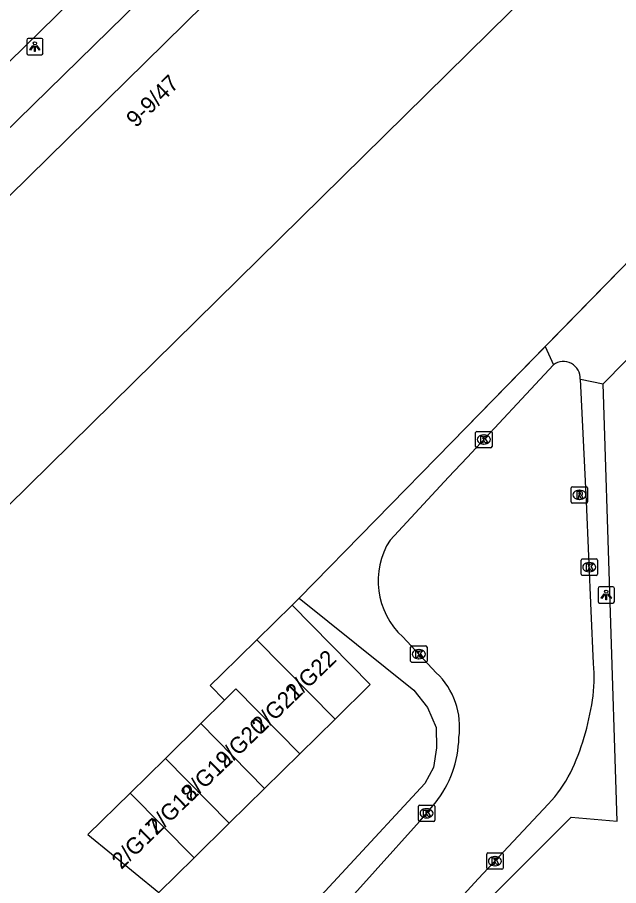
# Model space of a CAD drawing. Extents: x 161402 to 161933, y 381650 to 382313.
# Drawn here: x 161827.4 to 161864.2, y 382102.5 to 382155.6 of the extents above; entities that cross this region are included whole.
import ezdxf

# ---------------------------------------------------------------- set-up
doc = ezdxf.new("R2010")
doc.units = 0
for name, color, linetype in [('IMGEO_Kolk', 7, 'Continuous'), ('IMGEO_Lichtpunt', 7, 'Continuous'), ('IMGEO_Muur', 7, 'Continuous'), ('IMGEO_Pand', 7, 'Continuous'), ('IMGEO_Pand_nummerreeks', 7, 'Continuous'), ('IMGEO_Rijbaan_lokaal_open', 7, 'Continuous'), ('IMGEO_Rioolput', 7, 'Continuous'), ('IMGEO_Voetpad_gesloten', 7, 'Continuous'), ('IMGEO_Voetpad_open', 7, 'Continuous')]:
    doc.layers.add(name, color=color, linetype=linetype)

msp = doc.modelspace()

# ---------------------------------------------------------------- linework, layer by layer
at = {"layer": 'IMGEO_Kolk'}
for p, q in [((161855.421, 382129.354), (161855.421, 382130.206)), ((161855.496, 382130.28), (161856.348, 382130.28)), ((161856.422, 382130.206), (161856.422, 382129.354)), ((161855.909, 382130.06), (161855.934, 382130.06)), ((161856.348, 382129.28), (161855.496, 382129.28)), ((161855.932, 382129.5), (161855.907, 382129.5)), ((161861.871, 382121.554), (161861.871, 382122.406)), ((161861.946, 382122.48), (161862.798, 382122.48)), ((161862.359, 382122.26), (161862.384, 382122.26)), ((161862.872, 382122.406), (161862.872, 382121.554)), ((161862.382, 382121.7), (161862.357, 382121.7)), ((161862.798, 382121.48), (161861.946, 382121.48)), ((161851.446, 382116.238), (161851.446, 382117.09)), ((161851.521, 382117.164), (161852.373, 382117.164)), ((161851.934, 382116.944), (161851.959, 382116.944)), ((161852.447, 382117.09), (161852.447, 382116.238)), ((161851.957, 382116.384), (161851.932, 382116.384)), ((161852.373, 382116.164), (161851.521, 382116.164)), ((161851.921, 382106.512), (161851.921, 382107.364)), ((161851.996, 382107.438), (161852.848, 382107.438)), ((161852.922, 382107.364), (161852.922, 382106.512)), ((161852.409, 382107.218), (161852.434, 382107.218)), ((161852.848, 382106.438), (161851.996, 382106.438)), ((161852.432, 382106.658), (161852.407, 382106.658)), ((161856.101, 382103.59), (161856.101, 382104.442)), ((161856.176, 382104.516), (161857.028, 382104.516)), ((161856.589, 382104.296), (161856.614, 382104.296)), ((161857.102, 382104.442), (161857.102, 382103.59)), ((161856.612, 382103.736), (161856.587, 382103.736)), ((161857.028, 382103.516), (161856.176, 382103.516))]:
    msp.add_line(p, q, dxfattribs=at)
for points in [[(161855.421, 382129.354), (161855.421, 382130.206)], [(161855.496, 382130.28), (161856.348, 382130.28)], [(161856.422, 382130.206), (161856.422, 382129.354)], [(161855.742, 382129.98), (161855.865, 382129.98), (161855.865, 382129.829), (161855.995, 382129.98), (161856.159, 382129.98), (161856.013, 382129.829), (161856.166, 382129.58), (161856.014, 382129.58), (161855.929, 382129.744), (161855.865, 382129.677), (161855.865, 382129.58), (161855.742, 382129.58), (161855.742, 382129.98)], [(161856.348, 382129.28), (161855.496, 382129.28)], [(161861.871, 382121.554), (161861.871, 382122.406)], [(161861.946, 382122.48), (161862.798, 382122.48)], [(161862.872, 382122.406), (161862.872, 382121.554)], [(161862.192, 382122.18), (161862.315, 382122.18), (161862.315, 382122.029), (161862.445, 382122.18), (161862.609, 382122.18), (161862.463, 382122.029), (161862.616, 382121.78), (161862.464, 382121.78), (161862.379, 382121.944), (161862.315, 382121.877), (161862.315, 382121.78), (161862.192, 382121.78), (161862.192, 382122.18)], [(161862.798, 382121.48), (161861.946, 382121.48)], [(161851.446, 382116.238), (161851.446, 382117.09)], [(161851.521, 382117.164), (161852.373, 382117.164)], [(161852.447, 382117.09), (161852.447, 382116.238)], [(161851.767, 382116.864), (161851.89, 382116.864), (161851.89, 382116.713), (161852.02, 382116.864), (161852.184, 382116.864), (161852.038, 382116.713), (161852.191, 382116.464), (161852.039, 382116.464), (161851.954, 382116.628), (161851.89, 382116.561), (161851.89, 382116.464), (161851.767, 382116.464), (161851.767, 382116.864)], [(161852.373, 382116.164), (161851.521, 382116.164)], [(161851.921, 382106.512), (161851.921, 382107.364)], [(161851.996, 382107.438), (161852.848, 382107.438)], [(161852.922, 382107.364), (161852.922, 382106.512)], [(161852.242, 382107.138), (161852.365, 382107.138), (161852.365, 382106.987), (161852.495, 382107.138), (161852.659, 382107.138), (161852.513, 382106.987), (161852.666, 382106.738), (161852.514, 382106.738), (161852.429, 382106.902), (161852.365, 382106.835), (161852.365, 382106.738), (161852.242, 382106.738), (161852.242, 382107.138)], [(161852.848, 382106.438), (161851.996, 382106.438)], [(161856.101, 382103.59), (161856.101, 382104.442)], [(161856.176, 382104.516), (161857.028, 382104.516)], [(161856.422, 382104.216), (161856.545, 382104.216), (161856.545, 382104.065), (161856.675, 382104.216), (161856.839, 382104.216), (161856.693, 382104.065), (161856.846, 382103.816), (161856.694, 382103.816), (161856.609, 382103.98), (161856.545, 382103.913), (161856.545, 382103.816), (161856.422, 382103.816), (161856.422, 382104.216)], [(161857.102, 382104.442), (161857.102, 382103.59)], [(161857.028, 382103.516), (161856.176, 382103.516)]]:
    msp.add_lwpolyline(points, dxfattribs=at)
for centre, start, end in [((161855.498, 382130.204), 91.552, 178.448), ((161855.498, 382130.204), 91.552, 178.448), ((161856.346, 382130.204), 1.552, 88.448), ((161856.346, 382130.204), 1.552, 88.448), ((161855.498, 382129.356), 181.552, 268.448), ((161855.498, 382129.356), 181.552, 268.448), ((161856.346, 382129.356), 271.552, 358.448), ((161856.346, 382129.356), 271.552, 358.448), ((161861.948, 382122.404), 91.552, 178.448), ((161861.948, 382122.404), 91.552, 178.448), ((161862.796, 382122.404), 1.552, 88.448), ((161862.796, 382122.404), 1.552, 88.448), ((161861.948, 382121.556), 181.552, 268.448), ((161861.948, 382121.556), 181.552, 268.448), ((161862.796, 382121.556), 271.552, 358.448), ((161862.796, 382121.556), 271.552, 358.448), ((161851.523, 382117.088), 91.552, 178.448), ((161851.523, 382117.088), 91.552, 178.448), ((161852.371, 382117.088), 1.552, 88.448), ((161852.371, 382117.088), 1.552, 88.448), ((161851.523, 382116.24), 181.552, 268.448), ((161851.523, 382116.24), 181.552, 268.448), ((161852.371, 382116.24), 271.552, 358.448), ((161852.371, 382116.24), 271.552, 358.448), ((161851.998, 382107.362), 91.552, 178.448), ((161851.998, 382107.362), 91.552, 178.448), ((161852.846, 382107.362), 1.552, 88.448), ((161852.846, 382107.362), 1.552, 88.448), ((161851.998, 382106.514), 181.552, 268.448), ((161851.998, 382106.514), 181.552, 268.448), ((161852.846, 382106.514), 271.552, 358.448), ((161852.846, 382106.514), 271.552, 358.448), ((161856.178, 382104.44), 91.552, 178.448), ((161856.178, 382104.44), 91.552, 178.448), ((161857.026, 382104.44), 1.552, 88.448), ((161857.026, 382104.44), 1.552, 88.448), ((161856.178, 382103.592), 181.552, 268.448), ((161856.178, 382103.592), 181.552, 268.448), ((161857.026, 382103.592), 271.552, 358.448), ((161857.026, 382103.592), 271.552, 358.448)]:
    msp.add_arc(centre, 0.0765, start, end, dxfattribs=at)
for centre, major_axis, ratio, start_param, end_param in [((161855.908, 382129.78), (-0.387, 0.002), 0.722429, 4.712389, 7.853982), ((161855.933, 382129.78), (-0.39, 0.002), 0.717154, 1.570796, 4.712389), ((161862.358, 382121.98), (-0.387, 0.002), 0.722429, 4.712389, 7.853982), ((161862.383, 382121.98), (-0.39, 0.002), 0.717154, 1.570796, 4.712389), ((161851.933, 382116.664), (-0.387, 0.002), 0.722429, 4.712389, 7.853982), ((161851.958, 382116.664), (-0.39, 0.002), 0.717154, 1.570796, 4.712389), ((161852.408, 382106.938), (-0.387, 0.002), 0.722429, 4.712389, 7.853982), ((161852.433, 382106.938), (-0.39, 0.002), 0.717154, 1.570796, 4.712389), ((161856.588, 382104.016), (-0.387, 0.002), 0.722429, 4.712389, 7.853982), ((161856.613, 382104.016), (-0.39, 0.002), 0.717154, 1.570796, 4.712389)]:
    msp.add_ellipse(centre, major_axis=major_axis, ratio=ratio, start_param=start_param, end_param=end_param, dxfattribs=at)
at = {"layer": 'IMGEO_Lichtpunt'}
for p, q in [((161827.964, 382154.196), (161827.964, 382153.389)), ((161827.964, 382154.196), (161827.964, 382153.389)), ((161828.866, 382154.291), (161828.058, 382154.291)), ((161828.866, 382154.291), (161828.058, 382154.291)), ((161828.96, 382153.389), (161828.96, 382154.196)), ((161828.96, 382153.389), (161828.96, 382154.196)), ((161828.058, 382153.295), (161828.866, 382153.295)), ((161828.058, 382153.295), (161828.866, 382153.295)), ((161862.911, 382120.686), (161862.911, 382119.879)), ((161862.911, 382120.686), (161862.911, 382119.879)), ((161863.813, 382120.781), (161863.005, 382120.781)), ((161863.813, 382120.781), (161863.005, 382120.781)), ((161863.907, 382119.879), (161863.907, 382120.686)), ((161863.907, 382119.879), (161863.907, 382120.686)), ((161863.005, 382119.785), (161863.813, 382119.785)), ((161863.005, 382119.785), (161863.813, 382119.785))]:
    msp.add_line(p, q, dxfattribs=at)
for points in [[(161828.338, 382153.86), (161828.377, 382153.832), (161828.189, 382153.57), (161828.151, 382153.597), (161828.338, 382153.86)], [(161828.44, 382153.812), (161828.487, 382153.812), (161828.487, 382153.49), (161828.44, 382153.49), (161828.44, 382153.812)], [(161828.55, 382153.832), (161828.588, 382153.859), (161828.775, 382153.597), (161828.736, 382153.569), (161828.55, 382153.832)], [(161863.285, 382120.35), (161863.324, 382120.322), (161863.136, 382120.06), (161863.098, 382120.087), (161863.285, 382120.35)], [(161863.387, 382120.302), (161863.434, 382120.302), (161863.434, 382119.98), (161863.387, 382119.98), (161863.387, 382120.302)], [(161863.497, 382120.322), (161863.535, 382120.349), (161863.722, 382120.087), (161863.683, 382120.059), (161863.497, 382120.322)]]:
    msp.add_lwpolyline(points, dxfattribs=at)
for centre in [(161828.463, 382153.994), (161863.41, 382120.484)]:
    msp.add_circle(centre, 0.0994, dxfattribs=at)
for centre, start, end in [((161828.058, 382154.196), 90, 180), ((161828.058, 382154.196), 90, 180), ((161828.866, 382154.196), 0, 90), ((161828.866, 382154.196), 0, 90), ((161828.058, 382153.389), 180, 270), ((161828.058, 382153.389), 180, 270), ((161828.866, 382153.389), 270, 0), ((161828.866, 382153.389), 270, 360), ((161863.005, 382120.686), 90, 180), ((161863.005, 382120.686), 90, 180), ((161863.813, 382120.686), 0, 90), ((161863.813, 382120.686), 0, 90), ((161863.005, 382119.879), 180, 270), ((161863.005, 382119.879), 180, 270), ((161863.813, 382119.879), 270, 0), ((161863.813, 382119.879), 270, 360)]:
    msp.add_arc(centre, 0.0946, start, end, dxfattribs=at)
at = {"layer": 'IMGEO_Muur'}
for points in [[(161869.551, 382145.549), (161853.957, 382129.629)], [(161853.957, 382129.629), (161844.618, 382120.095)], [(161844.618, 382120.095), (161844.198, 382119.667)]]:
    msp.add_lwpolyline(points, dxfattribs=at)
at = {"layer": 'IMGEO_Pand'}
for points in [[(161826.819, 382125.706), (161861.341, 382159.697), (161861.057, 382160.002), (161860.221, 382159.165), (161851.377, 382168.162), (161852.222, 382168.974), (161851.932, 382169.271), (161817.329, 382135.274)], [(161846.823, 382112.684), (161848.979, 382114.803), (161844.198, 382119.667), (161842.042, 382117.548)], [(161842.042, 382117.548), (161839.886, 382115.429), (161839.185, 382114.74), (161840.063, 382113.848)], [(161846.823, 382112.684), (161842.042, 382117.548)], [(161844.667, 382110.565), (161840.763, 382114.537), (161840.063, 382113.848)], [(161840.063, 382113.848), (161838.608, 382112.417)], [(161844.667, 382110.565), (161846.823, 382112.684)], [(161838.608, 382112.417), (161836.452, 382110.297)], [(161838.608, 382112.417), (161842.512, 382108.446)], [(161842.512, 382108.446), (161844.667, 382110.565)], [(161836.452, 382110.297), (161834.296, 382108.178)], [(161840.356, 382106.326), (161836.452, 382110.297)], [(161840.356, 382106.326), (161842.512, 382108.446)], [(161834.296, 382108.178), (161831.708, 382105.633), (161836.044, 382102.088), (161838.2, 382104.207)], [(161838.2, 382104.207), (161834.296, 382108.178)], [(161838.2, 382104.207), (161840.356, 382106.326)]]:
    msp.add_lwpolyline(points, dxfattribs=at)
at = {"layer": 'IMGEO_Rijbaan_lokaal_open'}
for points in [[(161833.565, 382159.411), (161826.896, 382152.873), (161824.294, 382150.346), (161819.797, 382145.977), (161816.704, 382142.95)], [(161877.656, 382153.823), (161869.551, 382145.549), (161859.667, 382135.458)], [(161863.229, 382133.182), (161872.557, 382142.66), (161885.051, 382130.105), (161886.502, 382086.978), (161881.604, 382083.709)], [(161859.667, 382135.458), (161860.18, 382134.346)], [(161850.185, 382123.639), (161853.771, 382127.471), (161854.901, 382128.683), (161860.18, 382134.346)], [(161861.825, 382133.473), (161863.229, 382133.182)], [(161862.638, 382116.087), (161862.49, 382119.308), (161862.193, 382125.995), (161861.825, 382133.473)], [(161849.637, 382091.837), (161850.155, 382094.961), (161849.74, 382095.198), (161861.265, 382106.705), (161864.069, 382106.453), (161863.229, 382133.182)], [(161853.009, 382115.528), (161850.964, 382117.721)], [(161822.45, 381956.505), (161822.54, 381956.991), (161825.164, 381970.44), (161825.196, 381970.616), (161827.554, 381983.498), (161830.695, 382000), (161833.899, 382016.966), (161836.784, 382033.46), (161839.275, 382047.946), (161841.729, 382061.924), (161844.797, 382079.199), (161847.522, 382094.137), (161855.583, 382102.928), (161859.869, 382107.508)], [(161843.23, 382096.775), (161846.565, 382100.416), (161851.992, 382106.433), (161852.954, 382107.561)]]:
    msp.add_lwpolyline(points, dxfattribs=at)
for centre, radius, start, end in [((161860.79, 382133.51), 1.035, 357.9717, 126.1186), ((161854.099, 382121.144), 4.641, 147.4806, 227.5171), ((161852.834, 382115.281), 9.837, 351.6182, 4.6998), ((161849.885, 382112.205), 4.56, 351.9556, 46.77), ((161846.52, 382116.258), 16.226, 335.0509, 351.4534), ((161847.556, 382111.775), 6.848, 322.0212, 358.2585), ((161853.409, 382113.568), 8.857, 316.8301, 332.032)]:
    msp.add_arc(centre, radius, start, end, dxfattribs=at)
at = {"layer": 'IMGEO_Rioolput'}
for p, q in [((161861.269, 382125.973), (161861.269, 382126.825)), ((161861.344, 382126.899), (161862.196, 382126.899)), ((161861.757, 382126.679), (161861.782, 382126.679)), ((161862.27, 382126.825), (161862.27, 382125.973)), ((161861.78, 382126.119), (161861.755, 382126.119)), ((161862.196, 382125.899), (161861.344, 382125.899))]:
    msp.add_line(p, q, dxfattribs=at)
for points in [[(161861.269, 382125.973), (161861.269, 382126.825)], [(161861.344, 382126.899), (161862.196, 382126.899)], [(161861.858, 382126.597), (161861.606, 382126.599), (161861.606, 382126.199)], [(161861.784, 382126.518), (161861.73, 382126.518), (161861.73, 382126.437)], [(161862.27, 382126.825), (161862.27, 382125.973)], [(161861.606, 382126.199), (161861.73, 382126.199), (161861.73, 382126.361), (161861.741, 382126.361)], [(161861.73, 382126.437), (161861.782, 382126.437)], [(161861.788, 382126.332), (161861.859, 382126.199), (161861.999, 382126.199), (161861.934, 382126.325)], [(161862.196, 382125.899), (161861.344, 382125.899)]]:
    msp.add_lwpolyline(points, dxfattribs=at)
for centre, radius, start, end in [((161861.346, 382126.823), 0.0765, 91.552, 178.448), ((161861.346, 382126.823), 0.0765, 91.552, 178.448), ((161861.79, 382126.422), 0.0964, 77.0061, 93.1865), ((161861.804, 382126.479), 0.0378, 276.6634, 79.6772), ((161861.857, 382126.487), 0.109, 350.3612, 89.416), ((161861.855, 382126.487), 0.112, 277.5842, 350.9817), ((161862.194, 382126.823), 0.0765, 1.552, 88.448), ((161862.194, 382126.823), 0.0765, 1.552, 88.448), ((161861.346, 382125.975), 0.0765, 181.552, 268.448), ((161861.346, 382125.975), 0.0765, 181.552, 268.448), ((161861.74, 382126.308), 0.0533, 26.0293, 88.6989), ((161861.766, 382126.626), 0.19, 274.7715, 282.9687), ((161861.839, 382126.272), 0.108, 29.5134, 73.7905), ((161862.194, 382125.975), 0.0765, 271.552, 358.448), ((161862.194, 382125.975), 0.0765, 271.552, 358.448)]:
    msp.add_arc(centre, radius, start, end, dxfattribs=at)
for centre, major_axis, ratio, start_param, end_param in [((161861.756, 382126.399), (-0.387, 0.002), 0.722429, 4.712389, 7.853982), ((161861.781, 382126.399), (-0.39, 0.002), 0.717154, 1.570796, 4.712389)]:
    msp.add_ellipse(centre, major_axis=major_axis, ratio=ratio, start_param=start_param, end_param=end_param, dxfattribs=at)
at = {"layer": 'IMGEO_Voetpad_gesloten'}
msp.add_lwpolyline([(161859.667, 382135.458), (161853.957, 382129.629), (161844.618, 382120.095), (161851.638, 382114.461), (161852.482, 382113.414), (161853.013, 382112.179), (161853.024, 382110.948), (161852.848, 382109.73), (161852.306, 382108.752), (161842.653, 382098.334), (161841.719, 382097.173)], dxfattribs=at)
at = {"layer": 'IMGEO_Voetpad_open'}
msp.add_lwpolyline([(161781.67, 382104.382), (161804.249, 382126.529), (161826.48, 382148.395), (161845.138, 382166.658), (161857.746, 382179.014), (161858.236, 382179.449), (161858.103, 382179.58), (161858.378, 382179.885), (161858.604, 382179.691), (161863.062, 382184.049), (161862.906, 382184.222), (161863.181, 382184.507), (161863.347, 382184.324), (161864.813, 382185.757), (161864.566, 382185.921), (161864.902, 382186.245), (161865.037, 382186.002), (161866.29, 382187.249), (161866.133, 382187.442), (161866.387, 382187.627), (161866.643, 382187.422), (161874.289, 382195.061), (161888.053, 382199.426), (161889.081, 382199.745)], dxfattribs=at)

# ---------------------------------------------------------------- texts
at = {"layer": 'IMGEO_Pand_nummerreeks'}
for s, rotation, p in [('9-9/47', 44.2954, (161834.643, 382148.794)), ('2/G22', 44.0833, (161844.369, 382113.758)), ('2/G21', 44.0834, (161842.315, 382111.769)), ('2/G20', 44.0834, (161840.1, 382109.624)), ('2/G19', 44.0834, (161838.023, 382107.612)), ('2/G18', 44.0834, (161835.89, 382105.546)), ('2/G17', 44.0834, (161833.75, 382103.473))]:
    msp.add_text(s, height=1, rotation=rotation, dxfattribs=at).set_placement(p)

doc.saveas('drawing.dxf')
